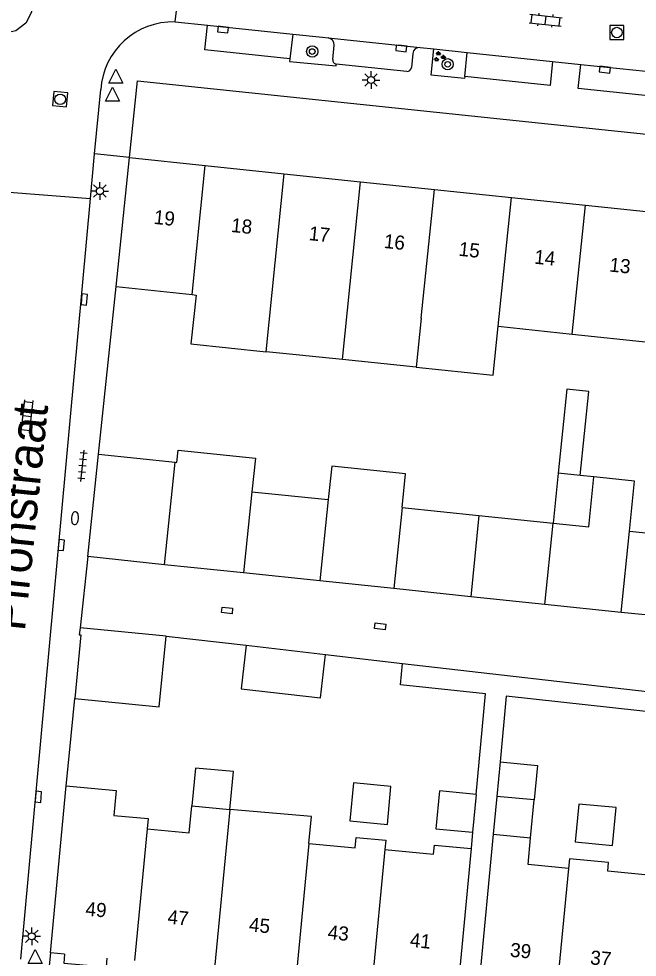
# Model space of a CAD drawing. Extents: x 132998 to 136004, y 396998 to 398512.
# Drawn here: x 133329 to 133372.9, y 397262.2 to 397328.9 of the extents above; entities that cross this region are included whole.
import ezdxf

# ---------------------------------------------------------------- set-up
doc = ezdxf.new("R2010")
doc.units = 0
for name, color, linetype in [('gg-afsc-erfafscheiding', 7, 'Continuous'), ('gg-afsc-muur', 7, 'Continuous'), ('gg-anno-huisnummerreeks BGT', 7, 'Continuous'), ('gg-anno-openbare ruimte label', 7, 'Continuous'), ('gg-bbg-bijgebouw', 7, 'Continuous'), ('gg-bbg-gedigitaliseerde bebouwing', 7, 'Continuous'), ('gg-bbg-gedigitaliseerde bijgebouw', 7, 'Continuous'), ('gg-bbg-hoofdgebouw', 7, 'Continuous'), ('gg-bbg-luifel en loopbrug', 7, 'Continuous'), ('gg-bbg-tussenscheiding', 7, 'Continuous'), ('gg-knt-verharding', 7, 'Continuous'), ('gg-knt-verharding nz', 7, 'Continuous'), ('gt-grn-weggrens', 7, 'Continuous'), ('gt-symb-boom', 7, 'Continuous'), ('gt-symb-brandkraan', 7, 'Continuous'), ('gt-symb-groenvak', 7, 'Continuous'), ('gt-symb-klinker verharding', 7, 'Continuous'), ('gt-symb-kolk', 7, 'Continuous'), ('gt-symb-kolk center center', 7, 'Continuous'), ('gt-symb-lichtmast', 7, 'Continuous'), ('gt-symb-rioolschacht', 7, 'Continuous'), ('gt-symb-tegel verharding', 7, 'Continuous'), ('gt-symb-waterafsluiter', 7, 'Continuous')]:
    doc.layers.add(name, color=color, linetype=linetype)

# ---------------------------------------------------------------- blocks, each defined once
blk = doc.blocks.new('gt0-RS')
at = {"layer": 'gt-symb-rioolschacht'}
blk.add_lwpolyline([(-0.5, -0.5), (0.5, -0.5), (0.5, 0.5), (-0.5, 0.5)], close=True, dxfattribs=at)
blk.add_circle((0, 0), 0.375, dxfattribs=at)
blk = doc.blocks.new('gt0-KL1')
at = {"layer": 'gt-symb-klinker verharding'}
for p, q in [((-1.15, 0.3), (1.15, 0.3)), ((-1, -0.3), (-1, 0.3)), ((-0.5, 0.3), (-0.5, 0.45)), ((0, -0.3), (0, 0.3)), ((0.5, 0.3), (0.5, 0.45)), ((1, -0.3), (1, 0.3)), ((-1.15, -0.3), (1.15, -0.3)), ((-0.5, -0.45), (-0.5, -0.3)), ((0.5, -0.45), (0.5, -0.3))]:
    blk.add_line(p, q, dxfattribs=at)
blk = doc.blocks.new('gt0-BOOM')
at = {"layer": 'gt-symb-boom'}
for radius in [0.4, 0.2]:
    blk.add_circle((0, 0), radius, dxfattribs=at)
blk = doc.blocks.new('gt0-KOLK')
at = {"layer": 'gt-symb-kolk'}
blk.add_lwpolyline([(0, 0), (0.375, 0), (0.375, 0.4), (-0.375, 0.4), (-0.375, 0), (0, 0)], dxfattribs=at)
blk = doc.blocks.new('gt0-LMAST')
at = {"layer": 'gt-symb-lichtmast'}
for p, q in [((-0.182, 0.173), (-0.447, 0.438)), ((-0.005, 0.246), (-0.005, 0.621)), ((0.172, 0.173), (0.437, 0.438)), ((-0.255, -0.004), (-0.63, -0.004)), ((-0.182, -0.181), (-0.447, -0.446)), ((-0.005, -0.254), (-0.005, -0.629)), ((0.437, -0.446), (0.172, -0.181)), ((0.245, -0.004), (0.62, -0.004))]:
    blk.add_line(p, q, dxfattribs=at)
blk.add_circle((-0.005, -0.004), 0.25, dxfattribs=at)
blk = doc.blocks.new('gt0-GRVAK')
at = {"layer": 'gt-symb-groenvak'}
for p, q in [((-0.11, 0.189), (-0.228, 0.24)), ((-0.182, 0.153), (0.088, 0.153)), ((-0.091, 0.211), (-0.156, 0.322)), ((-0.047, 0.214), (-0.047, 0.393)), ((-0.004, 0.211), (0.061, 0.322)), ((0.015, 0.189), (0.133, 0.24)), ((0.262, -0.052), (0.197, 0.059)), ((0.305, -0.049), (0.305, 0.13)), ((0.349, -0.052), (0.414, 0.059)), ((-0.245, -0.228), (-0.363, -0.177)), ((-0.318, -0.264), (-0.047, -0.264)), ((-0.226, -0.206), (-0.291, -0.095)), ((-0.183, -0.203), (-0.183, -0.024)), ((-0.139, -0.206), (-0.074, -0.095)), ((-0.12, -0.228), (-0.002, -0.177)), ((0.243, -0.074), (0.125, -0.023)), ((0.17, -0.11), (0.441, -0.11)), ((0.368, -0.074), (0.486, -0.023))]:
    blk.add_line(p, q, dxfattribs=at)
blk = doc.blocks.new('gt0-WAFSL')
at = {"layer": 'gt-symb-waterafsluiter'}
for p, q in [((-0.5, -0.333), (0, 0.667)), ((0, 0.667), (0.5, -0.333)), ((0.5, -0.333), (-0.5, -0.333))]:
    blk.add_line(p, q, dxfattribs=at)
blk = doc.blocks.new('gt0-KOLKCC')
at = {"layer": 'gt-symb-kolk center center'}
blk.add_lwpolyline([(-0.375, 0.2), (0.375, 0.2), (0.375, -0.2), (-0.375, -0.2)], close=True, dxfattribs=at)
blk = doc.blocks.new('gt0-BR')
at = {"layer": 'gt-symb-brandkraan'}
for centre, radius, start, end in [((-0.244, 0), 0.206, 107.56694, 252.43307), ((0.599, -2.664), 3, 106.89205, 107.56694), ((0, -0.691), 0.938, 73.10799, 106.89205), ((-0.599, -2.664), 3, 72.43309, 73.10799), ((0.244, 0), 0.206, 287.56695, 72.43309), ((0.599, 2.664), 3, 252.43307, 253.10797), ((0, 0.691), 0.938, 253.10797, 286.89206), ((-0.599, 2.664), 3, 286.89206, 287.56695)]:
    blk.add_arc(centre, radius, start, end, dxfattribs=at)
blk = doc.blocks.new('gt0-TEG1')
at = {"layer": 'gt-symb-tegel verharding'}
for p, q in [((-1.125, 0), (1.125, 0)), ((-0.9, -0.25), (-0.9, 0.25)), ((-0.45, -0.25), (-0.45, 0.25)), ((0, -0.25), (0, 0.25)), ((0.45, -0.25), (0.45, 0.25)), ((0.9, -0.25), (0.9, 0.25))]:
    blk.add_line(p, q, dxfattribs=at)

msp = doc.modelspace()

# ---------------------------------------------------------------- linework, layer by layer
at = {"layer": 'gg-afsc-erfafscheiding'}
msp.add_line((133361.226, 397271.071), (133361.118, 397269.918), dxfattribs=at)
for points in [[(133361.478, 397273.759), (133362.148, 397280.895), (133356.112, 397281.55), (133356.257, 397283.07)], [(133375.037, 397279.496), (133363.617, 397280.736), (133363.177, 397276.075)]]:
    msp.add_lwpolyline(points, dxfattribs=at)
at = {"layer": 'gg-afsc-muur'}
for p, q in [((133334.65, 397297.931), (133335.91, 397309.85)), ((133339.46, 397285.01), (133345.145, 397284.353)), ((133350.771, 397283.704), (133356.257, 397283.07)), ((133356.257, 397283.07), (133375.168, 397280.886))]:
    msp.add_line(p, q, dxfattribs=at)
msp.add_lwpolyline([(133332.37, 397274.382), (133332.59, 397276.71), (133332.97, 397280.58)], dxfattribs=at)
at = {"layer": 'gg-bbg-bijgebouw'}
for p, q in [((133333.9, 397290.65), (133334.65, 397297.931)), ((133334.65, 397297.931), (133340.093, 397297.36)), ((133339.351, 397290.08), (133333.9, 397290.65)), ((133344.961, 397289.494), (133339.351, 397290.08)), ((133350.387, 397288.926), (133344.961, 397289.494)), ((133355.628, 397288.378), (133350.387, 397288.926)), ((133361.093, 397287.807), (133355.628, 397288.378)), ((133366.352, 397287.257), (133361.093, 397287.807)), ((133371.776, 397286.69), (133366.352, 397287.257)), ((133377.237, 397286.119), (133371.776, 397286.69)), ((133339.46, 397285.01), (133333.35, 397285.6)), ((133345.145, 397284.353), (133350.771, 397283.704))]:
    msp.add_line(p, q, dxfattribs=at)
for points in [[(133340.093, 397297.36), (133340.219, 397297.347), (133340.314, 397298.222)], [(133333.35, 397285.6), (133333.29, 397285.1), (133333.41, 397285.09), (133332.97, 397280.58)], [(133332.97, 397280.58), (133338.97, 397279.99), (133339.46, 397285.01)]]:
    msp.add_lwpolyline(points, dxfattribs=at)
at = {"layer": 'gg-bbg-gedigitaliseerde bebouwing'}
for p, q in [((133363.05, 397307.012), (133368.31, 397306.461)), ((133368.31, 397306.461), (133373.733, 397305.894)), ((133341.219, 397305.76), (133346.563, 397305.202)), ((133351.981, 397304.65), (133346.563, 397305.202)), ((133357.222, 397304.102), (133351.981, 397304.65)), ((133362.697, 397270.929), (133361.63, 397259.61)), ((133361.118, 397269.918), (133360.16, 397259.77))]:
    msp.add_line(p, q, dxfattribs=at)
for points in [[(133357.222, 397304.102), (133362.686, 397303.531), (133363.05, 397307.012)], [(133332.37, 397274.382), (133335.924, 397274.041), (133335.75, 397272.275), (133338.194, 397272.039), (133338.124, 397271.325)], [(133338.124, 397271.325), (133341.105, 397271.037), (133341.286, 397272.938)], [(133349.6, 397270.272), (133349.785, 397272.183), (133343.986, 397272.685)], [(133349.6, 397270.272), (133352.895, 397269.958), (133352.966, 397270.702), (133355.056, 397270.502), (133354.994, 397269.853)], [(133368.037, 397268.508), (133365.168, 397268.783), (133365.346, 397270.68)], [(133354.994, 397269.853), (133358.453, 397269.524), (133358.514, 397270.166), (133361.118, 397269.918)], [(133373.937, 397268.005), (133370.822, 397268.303), (133370.882, 397268.931), (133368.103, 397269.196), (133368.037, 397268.508)]]:
    msp.add_lwpolyline(points, dxfattribs=at)
at = {"layer": 'gg-bbg-gedigitaliseerde bijgebouw'}
for p, q in [((133368.868, 397296.412), (133367.302, 397296.575)), ((133345.55, 397295.264), (133350.976, 397294.697)), ((133356.216, 397294.149), (133361.681, 397293.577)), ((133361.681, 397293.577), (133366.94, 397293.028)), ((133372.364, 397292.461), (133377.825, 397291.89)), ((133361.478, 397273.759), (133361.226, 397271.071)), ((133362.946, 397273.622), (133362.697, 397270.929)), ((133365.599, 397273.373), (133362.946, 397273.622)), ((133365.346, 397270.68), (133365.599, 397273.373))]:
    msp.add_line(p, q, dxfattribs=at)
for points in [[(133368.868, 397296.412), (133369.478, 397302.389), (133367.911, 397302.553), (133367.302, 397296.575)], [(133340.314, 397298.222), (133345.799, 397297.649), (133345.55, 397295.264)], [(133356.216, 397294.149), (133356.459, 397296.535), (133351.219, 397297.083), (133350.976, 397294.697)], [(133366.94, 397293.028), (133369.48, 397292.762), (133369.842, 397296.31)], [(133372.364, 397292.461), (133372.725, 397296.008), (133369.842, 397296.31)], [(133345.145, 397284.353), (133344.788, 397281.27), (133350.415, 397280.62), (133350.771, 397283.704)], [(133343.986, 397272.685), (133344.239, 397275.377), (133341.543, 397275.63), (133341.286, 397272.938)], [(133352.519, 397271.884), (133355.177, 397271.634), (133355.429, 397274.327), (133352.776, 397274.576), (133352.519, 397271.884)], [(133361.478, 397273.759), (133358.875, 397274.004), (133358.622, 397271.316), (133361.226, 397271.071)], [(133368.505, 397270.384), (133371.163, 397270.134), (133371.416, 397272.827), (133368.763, 397273.076), (133368.505, 397270.384)]]:
    msp.add_lwpolyline(points, dxfattribs=at)
at = {"layer": 'gg-bbg-hoofdgebouw'}
for p, q in [((133335.91, 397309.85), (133336.87, 397318.99)), ((133336.87, 397318.99), (133342.24, 397318.428)), ((133342.24, 397318.428), (133347.851, 397317.842)), ((133347.851, 397317.842), (133353.277, 397317.274)), ((133353.277, 397317.274), (133358.518, 397316.726)), ((133358.518, 397316.726), (133363.982, 397316.155)), ((133363.982, 397316.155), (133369.242, 397315.605)), ((133369.242, 397315.605), (133374.665, 397315.038)), ((133335.91, 397309.85), (133341.306, 397309.265)), ((133331.25, 397262.52), (133332.37, 397274.382)), ((133332.252, 397262.425), (133331.25, 397262.52))]:
    msp.add_line(p, q, dxfattribs=at)
for points in [[(133341.306, 397309.265), (133341.596, 397309.234), (133341.219, 397305.76)], [(133332.252, 397262.425), (133332.195, 397261.764), (133335.224, 397261.503), (133335.284, 397262.136)]]:
    msp.add_lwpolyline(points, dxfattribs=at)
at = {"layer": 'gg-bbg-luifel en loopbrug'}
for p, q in [((133367.302, 397296.575), (133366.94, 397293.028)), ((133369.842, 397296.31), (133368.868, 397296.412)), ((133363.177, 397276.075), (133362.946, 397273.622))]:
    msp.add_line(p, q, dxfattribs=at)
msp.add_lwpolyline([(133363.177, 397276.075), (133365.829, 397275.826), (133365.599, 397273.373)], dxfattribs=at)
at = {"layer": 'gg-bbg-tussenscheiding'}
for p, q in [((133341.306, 397309.265), (133342.24, 397318.428)), ((133346.563, 397305.202), (133347.851, 397317.842)), ((133351.981, 397304.65), (133353.277, 397317.274)), ((133357.586, 397307.583), (133358.518, 397316.726)), ((133363.05, 397307.012), (133363.982, 397316.155)), ((133368.31, 397306.461), (133369.242, 397315.605)), ((133357.586, 397307.583), (133357.222, 397304.102)), ((133339.351, 397290.08), (133340.093, 397297.36)), ((133345.55, 397295.264), (133344.961, 397289.494)), ((133350.976, 397294.697), (133350.387, 397288.926)), ((133356.216, 397294.149), (133355.628, 397288.378)), ((133361.681, 397293.577), (133361.093, 397287.807)), ((133366.352, 397287.257), (133366.94, 397293.028)), ((133371.776, 397286.69), (133372.364, 397292.461)), ((133341.286, 397272.938), (133343.986, 397272.685)), ((133338.124, 397271.325), (133337.209, 397261.953)), ((133362.697, 397270.929), (133365.346, 397270.68)), ((133349.6, 397270.272), (133348.696, 397260.86)), ((133354.994, 397269.853), (133354.086, 397260.348)), ((133368.037, 397268.508), (133367.133, 397259.086))]:
    msp.add_line(p, q, dxfattribs=at)
msp.add_lwpolyline([(133343.986, 397272.685), (133343.868, 397271.452), (133342.905, 397261.411)], dxfattribs=at)
at = {"layer": 'gg-knt-verharding'}
for p, q in [((133340.105, 397328.636), (133340.83, 397334.502)), ((133340.105, 397328.636), (133342.397, 397328.399)), ((133348.454, 397327.763), (133348.255, 397326.015)), ((133348.454, 397327.763), (133350.556, 397327.542)), ((133350.556, 397327.542), (133350.965, 397327.499)), ((133351.293, 397325.955), (133351.404, 397326.977)), ((133357.495, 397326.814), (133358.478, 397326.711)), ((133358.478, 397326.711), (133360.84, 397326.463)), ((133356.979, 397326.396), (133356.879, 397325.387)), ((133360.671, 397324.755), (133360.84, 397326.463)), ((133356.554, 397325.121), (133351.55, 397325.641)), ((133366.912, 397325.826), (133368.908, 397325.617)), ((133334.385, 397319.25), (133334.816, 397323.82)), ((133334.087, 397316.082), (133334.385, 397319.25)), ((133328.307, 397316.534), (133334.087, 397316.082)), ((133329.132, 397262.07), (133334.087, 397316.082)), ((133331.25, 397262.52), (133330.833, 397258.507))]:
    msp.add_line(p, q, dxfattribs=at)
for points in [[(133325.99, 397329.375), (133325.995, 397330.265), (133326.385, 397331.066), (133327.083, 397331.62), (133328.006, 397331.83), (133328.861, 397331.599), (133329.546, 397331.03), (133329.917, 397330.22), (133329.901, 397329.33), (133329.502, 397328.534), (133328.798, 397327.988), (133327.928, 397327.801), (133327.062, 397328.008), (133326.37, 397328.57), (133325.99, 397329.375)], [(133348.255, 397326.015), (133342.199, 397326.65), (133342.397, 397328.399)], [(133360.671, 397324.755), (133360.657, 397324.614), (133358.283, 397324.849), (133358.478, 397326.711)], [(133348.255, 397326.015), (133348.234, 397325.832), (133351.537, 397325.51), (133351.55, 397325.641)], [(133366.912, 397325.826), (133366.731, 397324.115), (133360.671, 397324.755)], [(133381.158, 397322.59), (133368.727, 397323.904), (133368.908, 397325.617)], [(133336.87, 397318.99), (133337.43, 397324.45), (133403.162, 397317.562)]]:
    msp.add_lwpolyline(points, dxfattribs=at)
for centre, radius, start, end in [((133339.959, 397323.484), 5.154, 88.37538, 176.26467), ((133350.904, 397327.002), 0.501, 357.14627, 82.98114), ((133357.458, 397326.333), 0.483, 85.56599, 172.45432), ((133351.564, 397325.914), 0.274, 171.44121, 267.15748), ((133356.573, 397325.429), 0.309, 266.49958, 352.09843)]:
    msp.add_arc(centre, radius, start, end, dxfattribs=at)
at = {"layer": 'gg-knt-verharding nz'}
for p, q in [((133342.397, 397328.399), (133348.454, 397327.763)), ((133350.965, 397327.499), (133357.495, 397326.814)), ((133360.84, 397326.463), (133366.912, 397325.826)), ((133368.908, 397325.617), (133381.34, 397324.312))]:
    msp.add_line(p, q, dxfattribs=at)
at = {"layer": 'gt-grn-weggrens'}
for p, q in [((133336.87, 397318.99), (133334.385, 397319.25)), ((133333.9, 397290.65), (133333.35, 397285.6))]:
    msp.add_line(p, q, dxfattribs=at)

# ---------------------------------------------------------------- block references
at = {"layer": 'gt-symb-boom'}
for p in [(133349.838, 397326.529), (133359.458, 397325.624)]:
    msp.add_blockref('gt0-BOOM', p, dxfattribs=at)
at = {"layer": 'gt-symb-brandkraan', "rotation": 83.79902900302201}
msp.add_blockref('gt0-BR', (133332.989, 397293.38), dxfattribs=at)
at = {"layer": 'gt-symb-groenvak'}
msp.add_blockref('gt0-GRVAK', (133358.857, 397326.16), dxfattribs=at)
at = {"layer": 'gt-symb-klinker verharding'}
for p, rotation in [((133366.417, 397328.753), -5.967037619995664), ((133329.59, 397300.623), 83.74206608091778)]:
    msp.add_blockref('gt0-KL1', p, dxfattribs=dict(at, rotation=rotation))
at = {"layer": 'gt-symb-kolk'}
for p, rotation in [((133343.522, 397328.281), 174.2038993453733), ((133356.18, 397326.952), 174.0091575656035), ((133370.641, 397325.435), 173.28012011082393), ((133333.451, 397308.934), -95.2774060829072), ((133331.82, 397291.491), -95.33444003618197), ((133330.187, 397273.608), -95.22036163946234)]:
    msp.add_blockref('gt0-KOLK', p, dxfattribs=dict(at, rotation=rotation))
at = {"layer": 'gt-symb-kolk center center'}
for p, rotation in [((133343.791, 397286.831), -6.549091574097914), ((133354.662, 397285.697), -6.606034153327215)]:
    msp.add_blockref('gt0-KOLKCC', p, dxfattribs=dict(at, rotation=rotation))
at = {"layer": 'gt-symb-lichtmast'}
for p in [(133354.024, 397324.504), (133334.76, 397316.618), (133329.926, 397263.69)]:
    msp.add_blockref('gt0-LMAST', p, dxfattribs=at)
at = {"layer": 'gt-symb-rioolschacht'}
msp.add_blockref('gt0-RS', (133371.475, 397327.877), dxfattribs=at)
at = {"layer": 'gt-symb-rioolschacht', "rotation": 174.5460811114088}
msp.add_blockref('gt0-RS', (133331.935, 397323.134), dxfattribs=at)
at = {"layer": 'gt-symb-tegel verharding', "rotation": 84.37493990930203}
msp.add_blockref('gt0-TEG1', (133333.522, 397297.102), dxfattribs=at)
at = {"layer": 'gt-symb-waterafsluiter'}
for p in [(133335.897, 397324.61), (133335.652, 397323.328), (133330.152, 397262.077)]:
    msp.add_blockref('gt0-WAFSL', p, dxfattribs=at)

# ---------------------------------------------------------------- texts
at = {"layer": 'gg-anno-huisnummerreeks BGT'}
for s, rotation, p in [('19', 354, (133338.549, 397314.29)), ('18', 354, (133344.04, 397313.716)), ('17', 354, (133349.562, 397313.139)), ('16', 354, (133354.891, 397312.581)), ('15', 354, (133360.208, 397312.025)), ('14', 354, (133365.57, 397311.465)), ('13', 354, (133370.911, 397310.906)), ('49', 355.1, (133333.705, 397265.146)), ('47', 354.5, (133339.53, 397264.577)), ('45', 354.6, (133345.315, 397264.035)), ('43', 354.4, (133350.905, 397263.495)), ('41', 354.4, (133356.743, 397262.939)), ('39', 354.5, (133363.858, 397262.237)), ('37', 354.8, (133369.553, 397261.691))]:
    msp.add_text(s, height=1, rotation=rotation, dxfattribs=at).set_placement(p)
at = {"layer": 'gg-anno-openbare ruimte label'}
msp.add_text('Pironstraat', height=2.5, rotation=84.1, dxfattribs=at).set_placement((133329.423, 397285.299))

doc.saveas('drawing.dxf')
